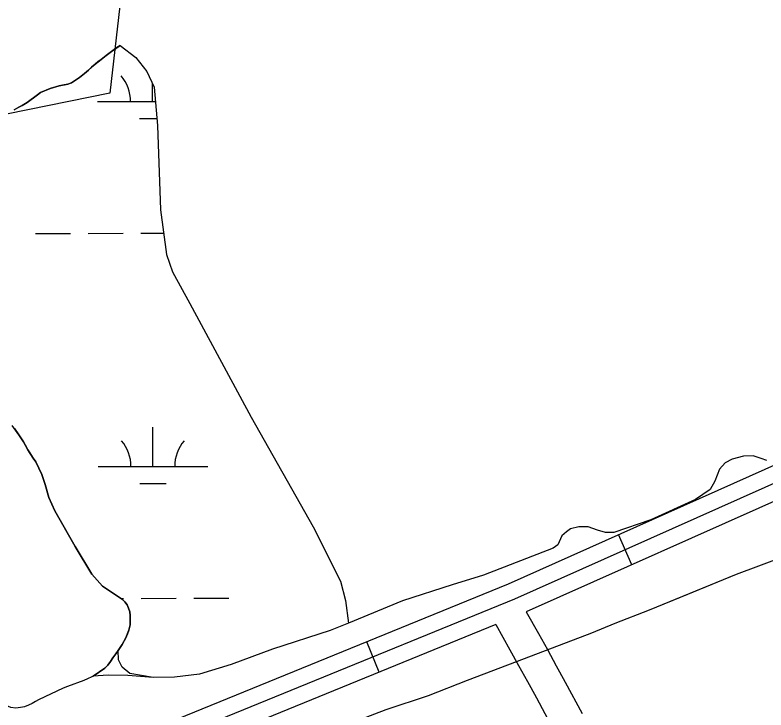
# Model space of a CAD drawing. Extents: x 3297753 to 3335611, y 652252 to 677623.
# Drawn here: x 3316905 to 3317590, y 661467 to 662100 of the extents above; entities that cross this region are included whole.
import ezdxf

# ---------------------------------------------------------------- set-up
doc = ezdxf.new("R2010")
doc.units = 0
for name, color, linetype in [('V-BORW-LINE', 7, 'Continuous'), ('V-LEVE-TOET', 7, 'Continuous'), ('V-RIVR-EDGE', 7, 'Continuous'), ('V-ROAD-CNTR', 7, 'Continuous'), ('V-RRAP-FSHR', 7, 'Continuous'), ('V-SITE-VEGE', 7, 'Continuous'), ('V-TOPO-SHOR', 7, 'Continuous'), ('V-WETL-SWMP', 7, 'Continuous')]:
    doc.layers.add(name, color=color, linetype=linetype)

msp = doc.modelspace()

# ---------------------------------------------------------------- linework, layer by layer
at = {"layer": 'V-BORW-LINE'}
msp.add_lwpolyline([(3315093.24, 666333.57), (3315370.65, 665800.89), (3315694.88, 665090.77), (3316008.53, 664407.77), (3316316.24, 663756.03), (3316554.81, 663176.74), (3316744.77, 662671.92), (3316833.93, 662482.66), (3316925.39, 662253.41), (3317000.79, 662108.07), (3316991.78, 662028.57), (3316842.01, 661998.3), (3316747.67, 662044.12), (3316706.74, 662117.51)], dxfattribs=at)
at = {"layer": 'V-LEVE-TOET'}
for points in [[(3317590.69, 661693.97), (3317585.27, 661695.61), (3317578, 661698.01), (3317569.2, 661697.7), (3317559.1, 661695.11), (3317552.69, 661691.86), (3317547.37, 661686.11), (3317543.22, 661674.94), (3317538.87, 661667.57), (3317525.61, 661658.25), (3317484.76, 661639.97), (3317451.09, 661628.19), (3317443.49, 661628.2), (3317436.11, 661630.39), (3317427.65, 661633.44), (3317419.08, 661633.34), (3317411.58, 661631.62), (3317408.1, 661629.02), (3317403.76, 661625.12), (3317399.94, 661616.98), (3317395.84, 661614.03), (3317332.2, 661589.39), (3317303.69, 661580.5), (3317258.6, 661565.94), (3317209.18, 661545.52)], [(3316981.23, 661360.14), (3316993.93, 661364.49), (3317036.6, 661381.68), (3317066.48, 661396.01), (3317107.67, 661413.6), (3317144.99, 661428.52), (3317194.22, 661448.08), (3317243.44, 661466.84), (3317282.04, 661479.87), (3317317.58, 661493.8), (3317369.68, 661513.36), (3317431.01, 661536.76), (3317452.35, 661545.56), (3317483.52, 661557.9), (3317518.45, 661572.23), (3317563.01, 661590.41), (3317606.09, 661606.41)], [(3317209.18, 661545.52), (3317192.63, 661539.1), (3317139.86, 661521.9), (3317102.12, 661508.03), (3317073.39, 661499.33), (3317050.71, 661496.4), (3317031.11, 661496.19), (3317008.18, 661497.95), (3316990.19, 661498.35), (3316976.35, 661497.46)], [(3316976.35, 661497.46), (3316975.11, 661496.87), (3316971.21, 661495.02), (3316968.05, 661493.35), (3316953.17, 661487.8), (3316949.27, 661486.51), (3316926.77, 661475.77), (3316923.98, 661474.28), (3316920.81, 661472.43), (3316917.65, 661470.95), (3316913.75, 661469.47), (3316910.22, 661468.73), (3316905.95, 661468.29), (3316901.32, 661468.92), (3316896.71, 661470.89), (3316892.41, 661474.23), (3316889.95, 661476.46)]]:
    msp.add_lwpolyline(points, dxfattribs=at)
at = {"layer": 'V-RIVR-EDGE'}
msp.add_spline([(3319472.94, 662096.79), (3319451.36, 662084.83), (3319431.44, 662073.27), (3319412.76, 662065.44), (3319386.64, 662059.7), (3319355.13, 662056.05), (3319321.53, 662047.43), (3319286.69, 662035.91), (3319261.79, 662024.37), (3319253.91, 662022.31), (3319243.96, 662022.34), (3319236.91, 662020.28), (3319220.3, 662007.06), (3319214.06, 661999.2), (3319197.88, 661992.61), (3319174.65, 661985.21), (3319135.25, 661974.53), (3319095.84, 661962.6), (3319061.83, 661950.67), (3319035.69, 661940.78), (3319017.02, 661932.54), (3319004.15, 661925.11), (3318977.6, 661914.4), (3318949.4, 661908.67), (3318929.07, 661903.33), (3318893.41, 661894.3), (3318836.17, 661878.69), (3318802.16, 661869.66), (3318784.32, 661864.31), (3318761.1, 661859.4), (3318735.37, 661848.27), (3318707.16, 661836.32), (3318683.94, 661831.82), (3318667.77, 661829.78), (3318647.86, 661824.86), (3318612.18, 661812.51), (3318583.56, 661801.39), (3318550.78, 661789.45), (3318517.19, 661780.83), (3318486.91, 661770.55), (3318459.1, 661757.77), (3318437.11, 661748.7), (3318401.09, 661732.56), (3318376.27, 661719.66), (3318350.33, 661712.4), (3318322.69, 661702.89), (3318295.62, 661690.56), (3318275.88, 661686.66), (3318257.84, 661681.07), (3318243.73, 661673.22), (3318214.4, 661661.46), (3318180.55, 661645.76), (3318148.4, 661630.07), (3318131.47, 661619.4), (3318111.14, 661604.8), (3318079.51, 661575.01), (3318056.38, 661560.42), (3318032.66, 661542.45), (3318016.3, 661532.35), (3317961.53, 661489.66), (3317862.74, 661415.52), (3317830, 661391.93), (3317829.43, 661388.56), (3317827.16, 661382.93), (3317810.8, 661375.64), (3317785.97, 661359.92), (3317761.13, 661342.52), (3317743.62, 661322.84), (3317726.09, 661300.91), (3317708.57, 661278.97), (3317696.72, 661270.55), (3317673.58, 661255.39), (3317601.32, 661201.48), (3317560.67, 661171.71), (3317529.07, 661153.2), (3317513.82, 661140.27), (3317483.9, 661117.24), (3317464.15, 661105.46), (3317423.52, 661083.02), (3317409.43, 661079.11), (3317401.54, 661079.13), (3317375.02, 661065.67), (3317364.3, 661058.94), (3317348.5, 661051.09), (3317330.46, 661046.62), (3317307.32, 661033.16), (3317289.27, 661024.75), (3317263.88, 661012.42), (3317240.77, 661008.53), (3317230.05, 661004.05), (3317228.35, 661000.11), (3317221.59, 660998.43), (3317196.21, 660991.17), (3317170.27, 660981.66), (3317149.41, 660978.33), (3317103.16, 660960.97), (3317073.27, 660949.78), (3317034.34, 660929.59), (3316995.97, 660909.96), (3316948.02, 660886.98), (3316914.74, 660873.53), (3316885.97, 660860.65), (3316880.89, 660856.15), (3316871.29, 660848.28), (3316865.65, 660846.61), (3316855.51, 660846.63), (3316850.44, 660846.65), (3316844.22, 660840.46), (3316839.71, 660839.91), (3316835.77, 660840.48), (3316830.69, 660836.55), (3316818.84, 660828.69), (3316813.76, 660828.14), (3316808.13, 660827.03), (3316803.62, 660827.04), (3316796.84, 660818.6), (3316784.98, 660809.62), (3316774.82, 660802.88), (3316771.42, 660796.13), (3316765.18, 660779.24), (3316755.55, 660759.54), (3316745.94, 660744.35), (3316732.38, 660728.61), (3316712.63, 660717.95), (3316683.85, 660703.37), (3316676.52, 660701.13), (3316664.67, 660695.53), (3316651.68, 660680.34), (3316633.05, 660666.87), (3316616.12, 660656.2), (3316590.15, 660637.11), (3316544.42, 660603.41), (3316510, 660580.96), (3316472.73, 660551.75), (3316428.71, 660523.12), (3316390.32, 660495.6), (3316363.8, 660477.64), (3316349.69, 660469.78), (3316341.23, 660464.73), (3316335.03, 660464.75), (3316325.45, 660464.77), (3316313.61, 660461.42), (3316289.93, 660456.97), (3316257.21, 660443.53), (3316237.47, 660436.25), (3316207.01, 660423.93), (3316177.1, 660405.41), (3316154.53, 660393.07), (3316131.95, 660375.09), (3316110.5, 660362.19), (3316095.27, 660353.21), (3316080.02, 660338.03), (3316051.22, 660312.74), (3316013.92, 660270.58), (3315988.5, 660245.84), (3315960.26, 660217.18), (3315939.93, 660200.89), (3315925.81, 660185.14), (3315911.13, 660173.91), (3315895.32, 660159.86), (3315882.88, 660145.8), (3315867.63, 660130.06), (3315849.01, 660119.97), (3315837.71, 660109.29), (3315808.9, 660080.06), (3315786.88, 660062.08), (3315758.09, 660038.49), (3315733.81, 660018.83), (3315725.32, 660002.51), (3315692.01, 659976.67), (3315659.82, 659949.14), (3315603.36, 659904.2), (3315571.16, 659873.28), (3315569.47, 659873.29), (3315558.76, 659868.81), (3315547.47, 659863.2), (3315527.7, 659844.09), (3315506.25, 659828.37), (3315477.47, 659812.1), (3315461.12, 659805.94), (3315440.8, 659793.59), (3315429.5, 659781.79), (3315402.4, 659758.19), (3315361.76, 659731.8), (3315304.2, 659696.45), (3315255.66, 659666.7), (3315169.91, 659624.65), (3315140.01, 659611.76), (3315123.65, 659603.35), (3315098.82, 659588.76), (3315044.63, 659551.14), (3314989.87, 659507.33), (3314954.29, 659474.73), (3314933.97, 659462.39), (3314926.06, 659452.83), (3314915.88, 659440.45), (3314897.81, 659423.59), (3314866.75, 659396.06), (3314844.73, 659376.39), (3314848.66, 659370.75), (3314824.95, 659355.03), (3314801.82, 659342.69), (3314762.32, 659320.81), (3314730.16, 659303.42), (3314710.97, 659290.51), (3314664.68, 659256.25), (3314628.56, 659235.49), (3314603.16, 659218.09), (3314584.55, 659209.68), (3314564.82, 659208.04), (3314555.8, 659204.68), (3314546.76, 659196.25), (3314528.11, 659174.88), (3314492.47, 659118.62), (3314473.82, 659095), (3314450.67, 659074.77), (3314428.65, 659060.18), (3314423, 659054.56), (3314416.22, 659044.43), (3314398.14, 659027.57), (3314375.56, 659007.9), (3314366.53, 659005.11), (3314353.57, 659002.32), (3314347.36, 658997.27), (3314346.77, 658988.82), (3314351.26, 658983.17), (3314350.68, 658974.16), (3314342.76, 658961.78), (3314329.22, 658955.05), (3314311.71, 658940.44), (3314310, 658930.31), (3314294.2, 658921.89), (3314283.48, 658914.59), (3314276.12, 658903.91), (3314272.72, 658896.02), (3314237.73, 658871.32), (3314206.69, 658853.36), (3314198.23, 658851.13), (3314192.03, 658850.58), (3314180.19, 658846.1), (3314172.28, 658836.54), (3314164.36, 658823.6), (3314142.35, 658810.13), (3314120.89, 658792.72), (3314097.19, 658778.69), (3314086.46, 658769.14), (3314082.5, 658762.95), (3314080.22, 658754.5), (3314072.33, 658750.01), (3314036.79, 658734.32), (3314006.33, 658722), (3313997.3, 658716.39), (3313939.72, 658673.71), (3313888.34, 658634.95), (3313863.5, 658615.29), (3313820.61, 658586.66), (3313772.64, 658558.04), (3313732, 658532.78), (3313718.46, 658524.37), (3313711.13, 658521.57), (3313702.68, 658521.59), (3313693.09, 658518.79), (3313674.48, 658511.51), (3313646.82, 658494.68), (3313626.5, 658478.95), (3313619.73, 658475.02), (3313610.12, 658464.34), (3313605.01, 658449.14), (3313597.11, 658444.65), (3313577.92, 658428.92), (3313554.76, 658407.56), (3313537.8, 658387.32), (3313525.35, 658364.25), (3313506.11, 658331.61), (3313489.72, 658309.68)], degree=3, dxfattribs=at)
at = {"layer": 'V-ROAD-CNTR'}
for p, q in [((3317467.66, 661598.93), (3317455.43, 661626.32)), ((3317237.16, 661500.98), (3317225.82, 661528.76))]:
    msp.add_line(p, q, dxfattribs=at)
for points in [[(3321568.73, 662977.49), (3321346.43, 662923.6), (3321117.31, 662886.81), (3320965.64, 662851.42), (3320763.17, 662805.32), (3320677.25, 662784.43), (3320385.14, 662662.08), (3320181.21, 662592.85), (3319962.17, 662515.65), (3319741.75, 662454.28), (3319300.09, 662334.9), (3318986.34, 662211.61), (3318449.18, 661989.82), (3318047.95, 661827.99), (3317754.12, 661711.39), (3317613.9, 661664.2), (3317371.32, 661555.92)], [(3320379.83, 662676.12), (3320176.31, 662607.03), (3319957.66, 662529.97), (3319737.78, 662468.74), (3319295.37, 662349.16), (3318980.74, 662225.53), (3318443.51, 662003.71), (3318042.38, 661841.92), (3317748.96, 661725.48), (3317608.43, 661678.19), (3317360.57, 661567.55), (3316952.79, 661401.12), (3316934.4, 661396.42)], [(3318010.23, 661845.3), (3317743.8, 661739.57), (3317602.97, 661692.18), (3317354.68, 661581.35), (3316948.08, 661415.4), (3316933.04, 661411.56)], [(3317371.32, 661555.92), (3317382.44, 661536.12), (3317390.56, 661521.53), (3317398.65, 661506.92), (3317401.66, 661501.43), (3317406.86, 661491.85), (3317422.25, 661463.2)], [(3317343.42, 661544.35), (3316957.5, 661386.84), (3316935.75, 661381.29)], [(3317343.42, 661544.35), (3317356.25, 661521.48), (3317364.34, 661506.97), (3317372.38, 661492.44), (3317375.33, 661487.06), (3317380.46, 661477.6), (3317395.85, 661448.95)]]:
    msp.add_lwpolyline(points, dxfattribs=at)
at = {"layer": 'V-RRAP-FSHR'}
msp.add_spline([(3320150.09, 662315.57), (3320047.66, 662286.07), (3319931.17, 662251.44), (3319796.75, 662213.62), (3319527.39, 662140.55), (3319274.19, 662042.74), (3319037.81, 661963.73), (3318810.27, 661886.82), (3318640.56, 661831.26), (3318442.36, 661771.51), (3318223.46, 661674.42), (3318125.37, 661625.89), (3317894.87, 661465.55), (3317737.05, 661336.67), (3317612.9, 661222.68), (3317433.81, 661109.89), (3317347.16, 661063.4), (3317219.78, 661006.27), (3317048.57, 660941.68), (3316920.5, 660895.56), (3316802.75, 660835.25), (3316727.52, 660743.33), (3316559.69, 660646.41), (3316447.95, 660562.27), (3316323.7, 660479.21), (3316253.56, 660449.94), (3316120.17, 660384.24), (3315999.77, 660284.17), (3315912.51, 660202.12), (3315858.05, 660160.36)], degree=3, dxfattribs=at)
at = {"layer": 'V-SITE-VEGE'}
for points in [[(3316993.12, 662066.74), (3317001.12, 662071.93), (3317015.41, 662060.99), (3317025.51, 662048.42), (3317031.97, 662034.04), (3317035.15, 661999.2), (3317037.87, 661922.45), (3317043.27, 661881.73), (3317048.71, 661865.93), (3317064.66, 661836.95), (3317120.58, 661733.38), (3317176.92, 661633.46), (3317201.96, 661584.01), (3317206.58, 661566.18), (3317209.18, 661545.52)], [(3316904.59, 662013.36), (3316908.68, 662015.78), (3316911.84, 662017.44), (3316916.3, 662020.22), (3316925.79, 662027.08), (3316928.4, 662029.31), (3316937.13, 662032.95), (3316945.5, 662035.23), (3316953.31, 662036.7), (3316956.66, 662037.99), (3316964.09, 662042.81), (3316972.28, 662049.68), (3316978.23, 662055.05), (3316983.82, 662059.32), (3316988.28, 662063.03), (3316993.12, 662066.74)], [(3317209.18, 661545.52), (3317192.63, 661539.1), (3317139.86, 661521.9), (3317102.12, 661508.03), (3317073.39, 661499.33), (3317050.71, 661496.4), (3317031.11, 661496.19), (3317009.83, 661499.71), (3317002.91, 661505.59), (3316999.59, 661512.28), (3316999.3, 661520.8), (3317001.17, 661523.58), (3317002.85, 661526.37), (3317006.2, 661532.31), (3317009, 661539.37), (3317010.12, 661544.2), (3317010.31, 661548.1), (3317010.13, 661552.56), (3317009.77, 661556.09), (3317008.66, 661559.25), (3317007.36, 661562.41), (3317005.32, 661565.2), (3317003.1, 661567.25), (3316985.02, 661579.34), (3316975.3, 661590.45), (3316960.18, 661615.49), (3316941.49, 661647.94), (3316936.21, 661660.03), (3316932.66, 661672.11), (3316929.59, 661680.99), (3316924.14, 661692.8), (3316921.92, 661695.96), (3316916.91, 661703.59), (3316913.02, 661710.84), (3316908.76, 661717.17), (3316902.64, 661725.91)], [(3317194.22, 661448.08), (3317243.44, 661466.84), (3317282.04, 661479.87), (3317317.58, 661493.8), (3317369.68, 661513.36), (3317431.01, 661536.76), (3317452.35, 661545.56), (3317483.52, 661557.9), (3317563.01, 661590.41), (3317606.09, 661606.41)]]:
    msp.add_lwpolyline(points, dxfattribs=at)
at = {"layer": 'V-TOPO-SHOR'}
for points in [[(3317001.12, 662071.93), (3316998.14, 662070.26), (3316993.12, 662066.74), (3316988.28, 662063.03), (3316983.82, 662059.32), (3316980.84, 662057.09), (3316978.23, 662055.05), (3316975.07, 662052.27), (3316972.28, 662049.68), (3316968.56, 662046.52), (3316964.09, 662042.81), (3316956.66, 662037.99), (3316953.31, 662036.7), (3316948.66, 662035.78), (3316945.5, 662035.23), (3316937.13, 662032.95), (3316928.4, 662029.31), (3316925.79, 662027.08), (3316916.3, 662020.22), (3316911.84, 662017.44), (3316908.68, 662015.77), (3316904.59, 662013.36)], [(3316904.68, 661722.93), (3316908.76, 661717.17), (3316913.02, 661710.84), (3316914.5, 661708.05), (3316916.91, 661703.59), (3316918.77, 661700.8), (3316921.92, 661695.96), (3316924.14, 661692.8), (3316929.59, 661680.99), (3316932.66, 661672.11), (3316936.21, 661660.03), (3316941.49, 661647.94), (3316945.18, 661641.53), (3316960.18, 661615.49), (3316975.3, 661590.45), (3316985.02, 661579.34)], [(3316985.02, 661579.34), (3317003.1, 661567.25), (3317005.32, 661565.2), (3317007.36, 661562.41), (3317008.66, 661559.25), (3317009.77, 661556.09), (3317010.13, 661552.56), (3317010.31, 661548.1), (3317010.12, 661544.2), (3317009, 661539.37), (3317007.69, 661536.03), (3317006.2, 661532.31), (3317002.85, 661526.37), (3317001.17, 661523.59), (3316999.31, 661520.8), (3316997.26, 661517.65), (3316994.46, 661513.94), (3316992.23, 661510.59), (3316989.99, 661507.25), (3316987.2, 661504.65), (3316976.35, 661497.46)], [(3316976.35, 661497.46), (3316975.11, 661496.87), (3316971.21, 661495.02), (3316968.05, 661493.35), (3316953.17, 661487.8), (3316949.27, 661486.51), (3316926.77, 661475.77), (3316923.98, 661474.28), (3316920.81, 661472.43), (3316917.65, 661470.95), (3316913.75, 661469.47), (3316910.22, 661468.73), (3316905.95, 661468.29), (3316901.32, 661468.92), (3316896.71, 661470.89), (3316892.41, 661474.23), (3316890.57, 661475.9)]]:
    msp.add_lwpolyline(points, dxfattribs=at)
at = {"layer": 'V-WETL-SWMP'}
for p, q in [((3317030.54, 662021.03), (3317030.53, 662037.24)), ((3316980.54, 662020.98), (3317033.16, 662021.04)), ((3317018.56, 662005.59), (3317034.56, 662005.61)), ((3316923.82, 661900.85), (3316955.82, 661900.89)), ((3316971.82, 661900.9), (3317003.82, 661900.94)), ((3317019.82, 661900.95), (3317040.71, 661900.97)), ((3317030.88, 661688.36), (3317030.84, 661724.36)), ((3316980.88, 661688.31), (3317080.88, 661688.41)), ((3317018.89, 661672.92), (3317042.89, 661672.94)), ((3317001.59, 661568.26), (3317004.16, 661568.27)), ((3317020.16, 661568.28), (3317052.16, 661568.32)), ((3317068.16, 661568.33), (3317100.16, 661568.36))]:
    msp.add_line(p, q, dxfattribs=at)
for points in [[(3316908.68, 662015.77), (3316911.84, 662017.44), (3316916.3, 662020.22), (3316925.79, 662027.08), (3316928.4, 662029.31), (3316937.13, 662032.95), (3316945.5, 662035.23), (3316948.66, 662035.78), (3316953.31, 662036.7), (3316956.65, 662037.99), (3316964.09, 662042.81), (3316968.56, 662046.52), (3316972.28, 662049.68), (3316975.07, 662052.27), (3316978.23, 662055.06), (3316980.84, 662057.09), (3316983.82, 662059.32), (3316988.28, 662063.03), (3316993.12, 662066.74), (3316998.14, 662070.26), (3317001.12, 662071.93), (3317015.41, 662060.99), (3317025.51, 662048.42), (3317031.97, 662034.04), (3317035.15, 661999.2), (3317037.86, 661922.45), (3317043.27, 661881.73), (3317048.71, 661865.93), (3317064.66, 661836.95), (3317120.59, 661733.38), (3317176.92, 661633.46), (3317201.96, 661584.01), (3317206.58, 661566.18), (3317209.18, 661545.52), (3317192.63, 661539.1), (3317139.86, 661521.9), (3317102.12, 661508.03), (3317073.39, 661499.33), (3317050.7, 661496.4), (3317031.1, 661496.19), (3317008.18, 661497.95), (3316990.19, 661498.35), (3316976.35, 661497.46)], [(3316904.59, 662013.36), (3316908.68, 662015.77)], [(3316976.35, 661497.46), (3316987.2, 661504.66), (3316989.99, 661507.25), (3316992.23, 661510.59), (3316994.46, 661513.94), (3316997.26, 661517.65), (3316999.31, 661520.8), (3317001.17, 661523.59), (3317002.85, 661526.37), (3317006.2, 661532.31), (3317007.69, 661536.03), (3317009, 661539.37), (3317010.12, 661544.2), (3317010.31, 661548.1), (3317010.13, 661552.56), (3317009.77, 661556.09), (3317008.66, 661559.25), (3317007.36, 661562.41), (3317005.32, 661565.2), (3317003.1, 661567.25), (3316985.02, 661579.34), (3316975.3, 661590.45), (3316960.18, 661615.49), (3316945.18, 661641.53), (3316941.49, 661647.94), (3316936.21, 661660.03), (3316932.66, 661672.11), (3316929.59, 661680.99), (3316924.14, 661692.8), (3316921.92, 661695.96), (3316918.77, 661700.8), (3316916.91, 661703.59), (3316914.5, 661708.05), (3316913.02, 661710.84), (3316908.76, 661717.17), (3316904.68, 661722.94)]]:
    msp.add_lwpolyline(points, dxfattribs=at)
for centre, start, end in [((3316975.3, 662021.45), 359.28649, 40.83015), ((3316975.64, 661688.78), 359.28649, 40.83015), ((3317086.12, 661688.89), 139.28647, 180.83012)]:
    msp.add_arc(centre, 35.25, start, end, dxfattribs=at)

doc.saveas('drawing.dxf')
